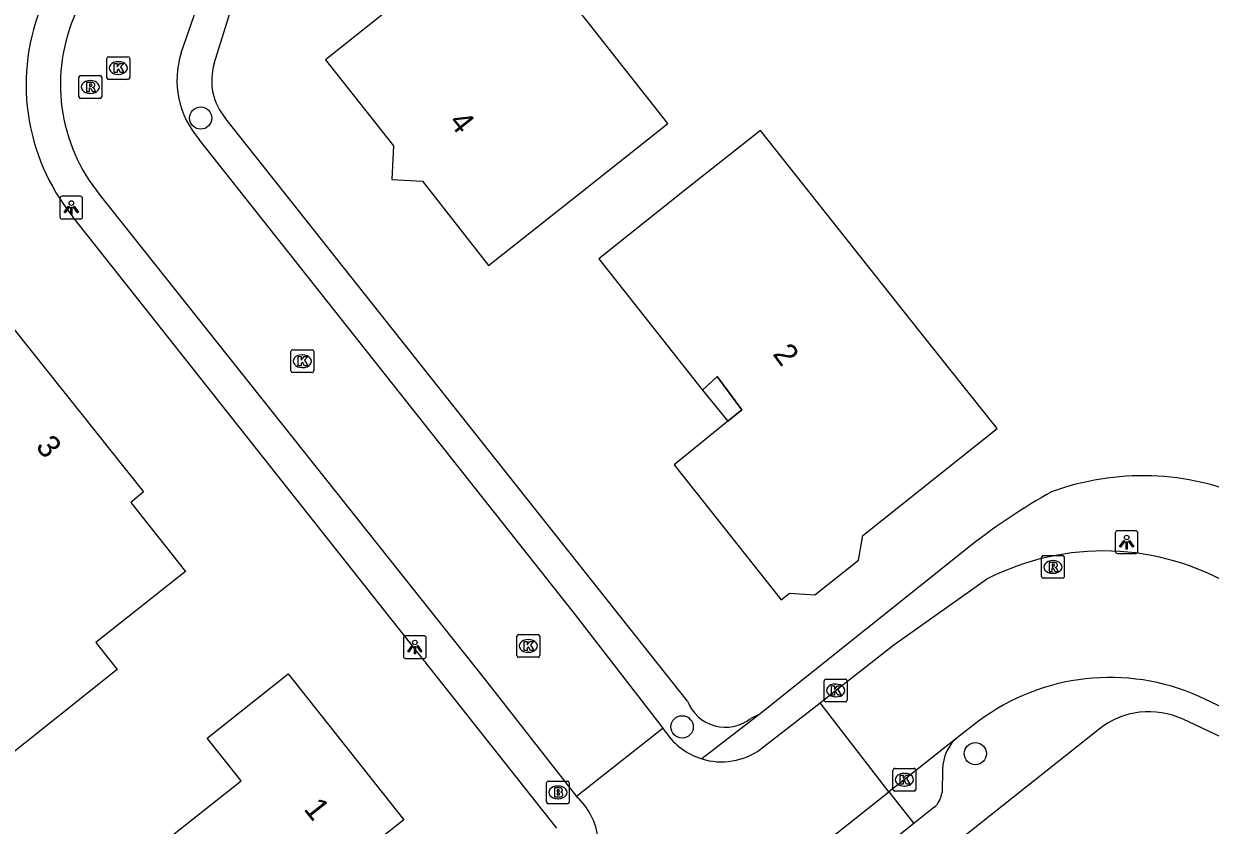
# Model space of a CAD drawing. Extents: x 159628 to 160723, y 388176 to 389416.
# Drawn here: x 159907.8 to 159959.9, y 388630.2 to 388665.4 of the extents above; entities that cross this region are included whole.
import ezdxf

# ---------------------------------------------------------------- set-up
doc = ezdxf.new("R2010")
doc.units = 0
for name, color, linetype in [('IMGEO_Boom', 7, 'Continuous'), ('IMGEO_Brandkraan', 7, 'Continuous'), ('IMGEO_Kolk', 7, 'Continuous'), ('IMGEO_Lichtpunt', 7, 'Continuous'), ('IMGEO_Pand', 7, 'Continuous'), ('IMGEO_Pand_nummerreeks', 7, 'Continuous'), ('IMGEO_Pand_overbouw', 7, 'Continuous'), ('IMGEO_Parkeervlak_open', 7, 'Continuous'), ('IMGEO_Rijbaan_lokaal_open', 7, 'Continuous'), ('IMGEO_Rioolput', 7, 'Continuous'), ('IMGEO_Voetpad_open', 7, 'Continuous')]:
    doc.layers.add(name, color=color, linetype=linetype)

msp = doc.modelspace()

# ---------------------------------------------------------------- linework, layer by layer
at = {"layer": 'IMGEO_Boom'}
for centre in [(159915.597, 388661.263), (159936.746, 388634.522), (159949.629, 388633.346)]:
    msp.add_circle(centre, 0.489, dxfattribs=at)
at = {"layer": 'IMGEO_Brandkraan'}
for p, q in [((159930.864, 388632.144), (159931.716, 388632.144)), ((159930.789, 388631.218), (159930.789, 388632.07)), ((159931.277, 388631.924), (159931.302, 388631.924)), ((159931.79, 388632.07), (159931.79, 388631.218)), ((159931.716, 388631.144), (159930.864, 388631.144)), ((159931.3, 388631.364), (159931.275, 388631.364))]:
    msp.add_line(p, q, dxfattribs=at)
for points in [[(159930.864, 388632.144), (159931.716, 388632.144)], [(159930.789, 388631.218), (159930.789, 388632.07)], [(159931.137, 388631.844), (159931.137, 388631.444), (159931.35, 388631.444)], [(159931.368, 388631.844), (159931.137, 388631.844)], [(159931.316, 388631.763), (159931.262, 388631.763), (159931.262, 388631.687)], [(159931.262, 388631.687), (159931.315, 388631.687)], [(159931.324, 388631.611), (159931.262, 388631.611), (159931.262, 388631.53)], [(159931.79, 388632.07), (159931.79, 388631.218)], [(159931.716, 388631.144), (159930.864, 388631.144)], [(159931.262, 388631.53), (159931.324, 388631.53)]]:
    msp.add_lwpolyline(points, dxfattribs=at)
for centre, radius, start, end in [((159930.866, 388632.068), 0.0765, 91.552, 178.448), ((159930.866, 388632.068), 0.0765, 91.552, 178.448), ((159931.714, 388632.068), 0.0765, 1.552, 88.448), ((159931.714, 388632.068), 0.0765, 1.552, 88.448), ((159931.317, 388631.725), 0.0379, 267.8285, 90.9355), ((159931.325, 388631.57), 0.0404, 269.8759, 90.5077), ((159931.372, 388631.699), 0.145, 59.4692, 91.5367), ((159931.397, 388631.746), 0.0922, 285.5137, 58.1501), ((159931.402, 388631.554), 0.105, 301.3115, 78.989), ((159930.866, 388631.22), 0.0765, 181.552, 268.448), ((159930.866, 388631.22), 0.0765, 181.552, 268.448), ((159931.356, 388631.695), 0.251, 268.6676, 293.5347), ((159931.714, 388631.22), 0.0765, 271.552, 358.448), ((159931.714, 388631.22), 0.0765, 271.552, 358.448)]:
    msp.add_arc(centre, radius, start, end, dxfattribs=at)
for centre, major_axis, ratio, start_param, end_param in [((159931.276, 388631.644), (-0.387, 0.002), 0.722429, 4.712389, 7.853982), ((159931.301, 388631.644), (-0.39, 0.002), 0.717154, 1.570796, 4.712389)]:
    msp.add_ellipse(centre, major_axis=major_axis, ratio=ratio, start_param=start_param, end_param=end_param, dxfattribs=at)
at = {"layer": 'IMGEO_Kolk'}
for p, q in [((159911.55, 388663.96), (159912.402, 388663.96)), ((159911.475, 388663.034), (159911.475, 388663.886)), ((159911.963, 388663.74), (159911.988, 388663.74)), ((159912.476, 388663.886), (159912.476, 388663.034)), ((159912.402, 388662.96), (159911.55, 388662.96)), ((159911.986, 388663.18), (159911.961, 388663.18)), ((159919.562, 388650.159), (159919.562, 388651.011)), ((159919.637, 388651.085), (159920.489, 388651.085)), ((159920.563, 388651.011), (159920.563, 388650.159)), ((159920.05, 388650.865), (159920.075, 388650.865)), ((159920.489, 388650.085), (159919.637, 388650.085)), ((159920.073, 388650.305), (159920.048, 388650.305)), ((159929.489, 388637.651), (159929.489, 388638.503)), ((159929.564, 388638.577), (159930.416, 388638.577)), ((159930.49, 388638.503), (159930.49, 388637.651)), ((159929.977, 388638.357), (159930.002, 388638.357)), ((159930.416, 388637.577), (159929.564, 388637.577)), ((159930, 388637.797), (159929.975, 388637.797)), ((159942.992, 388635.695), (159942.992, 388636.547)), ((159943.067, 388636.621), (159943.919, 388636.621)), ((159943.48, 388636.401), (159943.505, 388636.401)), ((159943.993, 388636.547), (159943.993, 388635.695)), ((159943.503, 388635.841), (159943.478, 388635.841)), ((159943.919, 388635.621), (159943.067, 388635.621)), ((159946.086, 388632.701), (159946.938, 388632.701)), ((159946.011, 388631.775), (159946.011, 388632.627)), ((159946.499, 388632.481), (159946.524, 388632.481)), ((159947.012, 388632.627), (159947.012, 388631.775)), ((159946.938, 388631.701), (159946.086, 388631.701)), ((159946.522, 388631.921), (159946.497, 388631.921))]:
    msp.add_line(p, q, dxfattribs=at)
for points in [[(159911.55, 388663.96), (159912.402, 388663.96)], [(159911.475, 388663.034), (159911.475, 388663.886)], [(159911.796, 388663.66), (159911.919, 388663.66), (159911.919, 388663.509), (159912.049, 388663.66), (159912.213, 388663.66), (159912.067, 388663.509), (159912.22, 388663.26), (159912.068, 388663.26), (159911.983, 388663.424), (159911.919, 388663.357), (159911.919, 388663.26), (159911.796, 388663.26), (159911.796, 388663.66)], [(159912.476, 388663.886), (159912.476, 388663.034)], [(159912.402, 388662.96), (159911.55, 388662.96)], [(159919.562, 388650.159), (159919.562, 388651.011)], [(159919.637, 388651.085), (159920.489, 388651.085)], [(159920.563, 388651.011), (159920.563, 388650.159)], [(159919.883, 388650.785), (159920.006, 388650.785), (159920.006, 388650.634), (159920.136, 388650.785), (159920.3, 388650.785), (159920.154, 388650.634), (159920.307, 388650.385), (159920.155, 388650.385), (159920.07, 388650.549), (159920.006, 388650.482), (159920.006, 388650.385), (159919.883, 388650.385), (159919.883, 388650.785)], [(159920.489, 388650.085), (159919.637, 388650.085)], [(159929.489, 388637.651), (159929.489, 388638.503)], [(159929.564, 388638.577), (159930.416, 388638.577)], [(159930.49, 388638.503), (159930.49, 388637.651)], [(159929.81, 388638.277), (159929.933, 388638.277), (159929.933, 388638.126), (159930.063, 388638.277), (159930.227, 388638.277), (159930.081, 388638.126), (159930.234, 388637.877), (159930.082, 388637.877), (159929.997, 388638.041), (159929.933, 388637.974), (159929.933, 388637.877), (159929.81, 388637.877), (159929.81, 388638.277)], [(159930.416, 388637.577), (159929.564, 388637.577)], [(159942.992, 388635.695), (159942.992, 388636.547)], [(159943.067, 388636.621), (159943.919, 388636.621)], [(159943.313, 388636.321), (159943.436, 388636.321), (159943.436, 388636.17), (159943.566, 388636.321), (159943.73, 388636.321), (159943.584, 388636.17), (159943.737, 388635.921), (159943.585, 388635.921), (159943.5, 388636.085), (159943.436, 388636.018), (159943.436, 388635.921), (159943.313, 388635.921), (159943.313, 388636.321)], [(159943.993, 388636.547), (159943.993, 388635.695)], [(159943.919, 388635.621), (159943.067, 388635.621)], [(159946.086, 388632.701), (159946.938, 388632.701)], [(159946.011, 388631.775), (159946.011, 388632.627)], [(159946.332, 388632.401), (159946.455, 388632.401), (159946.455, 388632.25), (159946.585, 388632.401), (159946.749, 388632.401), (159946.603, 388632.25), (159946.756, 388632.001), (159946.604, 388632.001), (159946.519, 388632.165), (159946.455, 388632.098), (159946.455, 388632.001), (159946.332, 388632.001), (159946.332, 388632.401)], [(159947.012, 388632.627), (159947.012, 388631.775)], [(159946.938, 388631.701), (159946.086, 388631.701)]]:
    msp.add_lwpolyline(points, dxfattribs=at)
for centre, start, end in [((159911.552, 388663.884), 91.552, 178.448), ((159911.552, 388663.884), 91.552, 178.448), ((159912.4, 388663.884), 1.552, 88.448), ((159912.4, 388663.884), 1.552, 88.448), ((159911.552, 388663.036), 181.552, 268.448), ((159911.552, 388663.036), 181.552, 268.448), ((159912.4, 388663.036), 271.552, 358.448), ((159912.4, 388663.036), 271.552, 358.448), ((159919.639, 388651.009), 91.552, 178.448), ((159919.639, 388651.009), 91.552, 178.448), ((159920.487, 388651.009), 1.552, 88.448), ((159920.487, 388651.009), 1.552, 88.448), ((159919.639, 388650.161), 181.552, 268.448), ((159919.639, 388650.161), 181.552, 268.448), ((159920.487, 388650.161), 271.552, 358.448), ((159920.487, 388650.161), 271.552, 358.448), ((159929.566, 388638.501), 91.552, 178.448), ((159929.566, 388638.501), 91.552, 178.448), ((159930.414, 388638.501), 1.552, 88.448), ((159930.414, 388638.501), 1.552, 88.448), ((159929.566, 388637.653), 181.552, 268.448), ((159929.566, 388637.653), 181.552, 268.448), ((159930.414, 388637.653), 271.552, 358.448), ((159930.414, 388637.653), 271.552, 358.448), ((159943.069, 388636.545), 91.552, 178.448), ((159943.069, 388636.545), 91.552, 178.448), ((159943.917, 388636.545), 1.552, 88.448), ((159943.917, 388636.545), 1.552, 88.448), ((159943.069, 388635.697), 181.552, 268.448), ((159943.069, 388635.697), 181.552, 268.448), ((159943.917, 388635.697), 271.552, 358.448), ((159943.917, 388635.697), 271.552, 358.448), ((159946.088, 388632.625), 91.552, 178.448), ((159946.088, 388632.625), 91.552, 178.448), ((159946.936, 388632.625), 1.552, 88.448), ((159946.936, 388632.625), 1.552, 88.448), ((159946.088, 388631.777), 181.552, 268.448), ((159946.088, 388631.777), 181.552, 268.448), ((159946.936, 388631.777), 271.552, 358.448), ((159946.936, 388631.777), 271.552, 358.448)]:
    msp.add_arc(centre, 0.0765, start, end, dxfattribs=at)
for centre, major_axis, ratio, start_param, end_param in [((159911.962, 388663.46), (-0.387, 0.002), 0.722429, 4.712389, 7.853982), ((159911.987, 388663.46), (-0.39, 0.002), 0.717154, 1.570796, 4.712389), ((159920.049, 388650.585), (-0.387, 0.002), 0.722429, 4.712389, 7.853982), ((159920.074, 388650.585), (-0.39, 0.002), 0.717154, 1.570796, 4.712389), ((159929.976, 388638.077), (-0.387, 0.002), 0.722429, 4.712389, 7.853982), ((159930.001, 388638.077), (-0.39, 0.002), 0.717154, 1.570796, 4.712389), ((159943.479, 388636.121), (-0.387, 0.002), 0.722429, 4.712389, 7.853982), ((159943.504, 388636.121), (-0.39, 0.002), 0.717154, 1.570796, 4.712389), ((159946.498, 388632.201), (-0.387, 0.002), 0.722429, 4.712389, 7.853982), ((159946.523, 388632.201), (-0.39, 0.002), 0.717154, 1.570796, 4.712389)]:
    msp.add_ellipse(centre, major_axis=major_axis, ratio=ratio, start_param=start_param, end_param=end_param, dxfattribs=at)
at = {"layer": 'IMGEO_Lichtpunt'}
for p, q in [((159909.412, 388657.732), (159909.412, 388656.925)), ((159909.412, 388657.732), (159909.412, 388656.925)), ((159910.314, 388657.827), (159909.506, 388657.827)), ((159910.314, 388657.827), (159909.506, 388657.827)), ((159910.408, 388656.925), (159910.408, 388657.732)), ((159910.408, 388656.925), (159910.408, 388657.732)), ((159909.506, 388656.831), (159910.314, 388656.831)), ((159909.506, 388656.831), (159910.314, 388656.831)), ((159956.678, 388643.136), (159955.87, 388643.136)), ((159956.678, 388643.136), (159955.87, 388643.136)), ((159955.776, 388643.041), (159955.776, 388642.234)), ((159955.776, 388643.041), (159955.776, 388642.234)), ((159956.772, 388642.234), (159956.772, 388643.041)), ((159956.772, 388642.234), (159956.772, 388643.041)), ((159955.87, 388642.14), (159956.678, 388642.14)), ((159955.87, 388642.14), (159956.678, 388642.14)), ((159924.506, 388638.432), (159924.506, 388637.625)), ((159924.506, 388638.432), (159924.506, 388637.625)), ((159925.408, 388638.527), (159924.6, 388638.527)), ((159925.408, 388638.527), (159924.6, 388638.527)), ((159925.502, 388637.625), (159925.502, 388638.432)), ((159925.502, 388637.625), (159925.502, 388638.432)), ((159924.6, 388637.531), (159925.408, 388637.531)), ((159924.6, 388637.531), (159925.408, 388637.531))]:
    msp.add_line(p, q, dxfattribs=at)
for points in [[(159909.786, 388657.396), (159909.825, 388657.368), (159909.637, 388657.106), (159909.599, 388657.133), (159909.786, 388657.396)], [(159909.888, 388657.348), (159909.935, 388657.348), (159909.935, 388657.026), (159909.888, 388657.026), (159909.888, 388657.348)], [(159909.998, 388657.368), (159910.036, 388657.395), (159910.223, 388657.133), (159910.184, 388657.105), (159909.998, 388657.368)], [(159956.15, 388642.705), (159956.189, 388642.677), (159956.001, 388642.415), (159955.963, 388642.442), (159956.15, 388642.705)], [(159956.252, 388642.657), (159956.299, 388642.657), (159956.299, 388642.335), (159956.252, 388642.335), (159956.252, 388642.657)], [(159956.362, 388642.677), (159956.4, 388642.704), (159956.587, 388642.442), (159956.548, 388642.414), (159956.362, 388642.677)], [(159924.88, 388638.096), (159924.919, 388638.068), (159924.731, 388637.806), (159924.693, 388637.833), (159924.88, 388638.096)], [(159924.982, 388638.048), (159925.029, 388638.048), (159925.029, 388637.726), (159924.982, 388637.726), (159924.982, 388638.048)], [(159925.092, 388638.068), (159925.13, 388638.095), (159925.317, 388637.833), (159925.278, 388637.805), (159925.092, 388638.068)]]:
    msp.add_lwpolyline(points, dxfattribs=at)
for centre in [(159909.911, 388657.53), (159956.275, 388642.839), (159925.005, 388638.23)]:
    msp.add_circle(centre, 0.0994, dxfattribs=at)
for centre, start, end in [((159909.506, 388657.732), 90, 180), ((159909.506, 388657.732), 90, 180), ((159910.314, 388657.732), 0, 90), ((159910.314, 388657.732), 0, 90), ((159909.506, 388656.925), 180, 270), ((159909.506, 388656.925), 180, 270), ((159910.314, 388656.925), 270, 0), ((159910.314, 388656.925), 270, 360), ((159955.87, 388643.041), 90, 180), ((159955.87, 388643.041), 90, 180), ((159956.678, 388643.041), 0, 90), ((159956.678, 388643.041), 0, 90), ((159955.87, 388642.234), 180, 270), ((159955.87, 388642.234), 180, 270), ((159956.678, 388642.234), 270, 0), ((159956.678, 388642.234), 270, 360), ((159924.6, 388638.432), 90, 180), ((159924.6, 388638.432), 90, 180), ((159925.408, 388638.432), 0, 90), ((159925.408, 388638.432), 0, 90), ((159924.6, 388637.625), 180, 270), ((159924.6, 388637.625), 180, 270), ((159925.408, 388637.625), 270, 0), ((159925.408, 388637.625), 270, 360)]:
    msp.add_arc(centre, 0.0946, start, end, dxfattribs=at)
at = {"layer": 'IMGEO_Pand'}
for points in [[(159932.513, 388665.588), (159931.324, 388667.09), (159933.68, 388668.954), (159932.573, 388670.353), (159929.47, 388674.273), (159922.371, 388668.671), (159924.221, 388666.321), (159921.075, 388663.819), (159924.062, 388660.048), (159923.999, 388658.567), (159925.339, 388658.49), (159928.234, 388654.781), (159932.155, 388657.884), (159936.124, 388661.025), (159932.513, 388665.588)], [(159937.645, 388649.313), (159938.292, 388649.91), (159939.373, 388648.442), (159938.761, 388647.945), (159936.4, 388646.038), (159941.101, 388640.109), (159941.469, 388640.402), (159942.579, 388640.32), (159944.5, 388641.838), (159944.685, 388642.929), (159950.583, 388647.626), (159947.475, 388651.543), (159940.192, 388660.724), (159937.002, 388658.193), (159933.084, 388655.085), (159937.645, 388649.313)], [(159913.085, 388644.844), (159912.526, 388644.371), (159914.922, 388641.354), (159910.989, 388638.225), (159911.929, 388637.044), (159906.553, 388632.767), (159902.687, 388637.626), (159904.033, 388638.697), (159901.362, 388642.054), (159901.707, 388642.329), (159899.986, 388644.493), (159901.824, 388645.955), (159901.052, 388646.925), (159907.406, 388651.979), (159913.085, 388644.844)], [(159919.439, 388636.852), (159924.526, 388630.44), (159922.779, 388629.058), (159924.606, 388626.733), (159916.692, 388620.45), (159913.119, 388624.96), (159915.939, 388627.194), (159914.078, 388629.544), (159917.367, 388632.15), (159915.878, 388634.03), (159919.439, 388636.852)]]:
    msp.add_lwpolyline(points, dxfattribs=at)
at = {"layer": 'IMGEO_Pand_overbouw'}
msp.add_lwpolyline([(159937.645, 388649.313), (159938.761, 388647.945), (159939.373, 388648.442), (159938.292, 388649.91)], close=True, dxfattribs=at)
at = {"layer": 'IMGEO_Parkeervlak_open'}
msp.add_lwpolyline([(159945.827, 388631.669), (159946.926, 388630.28)], dxfattribs=at)
at = {"layer": 'IMGEO_Rijbaan_lokaal_open'}
for points in [[(159914.739, 388664.127), (159915.422, 388666.109), (159920.352, 388682.04)], [(159935.91, 388634.461), (159931.961, 388639.57), (159915.532, 388660.323)], [(159911.185, 388657.866), (159928.111, 388636.577), (159932.1, 388631.461)], [(159942.807, 388635.575), (159943.49, 388636.12), (159946.049, 388638.119), (159950.122, 388641.005)], [(159967.155, 388632.23), (159959.462, 388635.859)], [(159940.194, 388633.536), (159942.807, 388635.575)], [(159945.827, 388631.669), (159942.807, 388635.575)], [(159949.767, 388634.774), (159948.847, 388634.062)], [(159935.91, 388634.461), (159932.1, 388631.461)], [(159936.029, 388634.283), (159935.91, 388634.461)], [(159948.847, 388634.062), (159946.507, 388632.202), (159945.827, 388631.669)], [(159933.737, 388622.071), (159945.827, 388631.669)], [(159932.1, 388631.461), (159932.207, 388631.376)]]:
    msp.add_lwpolyline(points, dxfattribs=at)
for centre, radius, start, end in [((159917.111, 388662.747), 7.677, 155.6987, 219.4766), ((159918.507, 388662.928), 3.954, 162.3477, 221.2034), ((159955.255, 388631.046), 11.204, 59.0237, 117.2662), ((159955.54, 388627.05), 9.642, 65.997, 126.7742), ((159938.479, 388635.947), 2.961, 214.1816, 252.9187), ((159938.474, 388635.955), 2.968, 253.0454, 305.4117), ((159930.139, 388629.304), 2.927, 3.1498, 45.0586)]:
    msp.add_arc(centre, radius, start, end, dxfattribs=at)
at = {"layer": 'IMGEO_Rioolput'}
for p, q in [((159910.247, 388662.204), (159910.247, 388663.056)), ((159910.322, 388663.13), (159911.174, 388663.13)), ((159910.735, 388662.91), (159910.76, 388662.91)), ((159911.248, 388663.056), (159911.248, 388662.204)), ((159911.174, 388662.13), (159910.322, 388662.13)), ((159910.758, 388662.35), (159910.733, 388662.35)), ((159952.612, 388642.048), (159953.464, 388642.048)), ((159952.537, 388641.122), (159952.537, 388641.974)), ((159953.025, 388641.828), (159953.05, 388641.828)), ((159953.538, 388641.974), (159953.538, 388641.122)), ((159953.464, 388641.048), (159952.612, 388641.048)), ((159953.048, 388641.268), (159953.023, 388641.268))]:
    msp.add_line(p, q, dxfattribs=at)
for points in [[(159910.247, 388662.204), (159910.247, 388663.056)], [(159910.322, 388663.13), (159911.174, 388663.13)], [(159911.248, 388663.056), (159911.248, 388662.204)], [(159910.836, 388662.828), (159910.584, 388662.83), (159910.584, 388662.43)], [(159910.584, 388662.43), (159910.708, 388662.43), (159910.708, 388662.592), (159910.719, 388662.592)], [(159910.762, 388662.749), (159910.708, 388662.749), (159910.708, 388662.668)], [(159910.708, 388662.668), (159910.76, 388662.668)], [(159910.766, 388662.563), (159910.837, 388662.43), (159910.977, 388662.43), (159910.912, 388662.556)], [(159911.174, 388662.13), (159910.322, 388662.13)], [(159952.612, 388642.048), (159953.464, 388642.048)], [(159952.537, 388641.122), (159952.537, 388641.974)], [(159953.126, 388641.746), (159952.874, 388641.748), (159952.874, 388641.348)], [(159953.052, 388641.667), (159952.998, 388641.667), (159952.998, 388641.586)], [(159952.998, 388641.586), (159953.05, 388641.586)], [(159953.538, 388641.974), (159953.538, 388641.122)], [(159953.464, 388641.048), (159952.612, 388641.048)], [(159952.874, 388641.348), (159952.998, 388641.348), (159952.998, 388641.51), (159953.009, 388641.51)], [(159953.056, 388641.481), (159953.127, 388641.348), (159953.267, 388641.348), (159953.202, 388641.474)]]:
    msp.add_lwpolyline(points, dxfattribs=at)
for centre, radius, start, end in [((159910.324, 388663.054), 0.0765, 91.552, 178.448), ((159910.324, 388663.054), 0.0765, 91.552, 178.448), ((159911.172, 388663.054), 0.0765, 1.552, 88.448), ((159911.172, 388663.054), 0.0765, 1.552, 88.448), ((159910.718, 388662.539), 0.0533, 26.0293, 88.6989), ((159910.744, 388662.857), 0.19, 274.7715, 282.9687), ((159910.768, 388662.653), 0.0964, 77.0061, 93.1865), ((159910.782, 388662.71), 0.0378, 276.6634, 79.6772), ((159910.835, 388662.718), 0.109, 350.3612, 89.416), ((159910.833, 388662.718), 0.112, 277.5842, 350.9817), ((159910.817, 388662.503), 0.108, 29.5134, 73.7905), ((159910.324, 388662.206), 0.0765, 181.552, 268.448), ((159910.324, 388662.206), 0.0765, 181.552, 268.448), ((159911.172, 388662.206), 0.0765, 271.552, 358.448), ((159911.172, 388662.206), 0.0765, 271.552, 358.448), ((159952.614, 388641.972), 0.0765, 91.552, 178.448), ((159952.614, 388641.972), 0.0765, 91.552, 178.448), ((159953.462, 388641.972), 0.0765, 1.552, 88.448), ((159953.462, 388641.972), 0.0765, 1.552, 88.448), ((159953.034, 388641.775), 0.19, 274.7715, 282.9687), ((159953.058, 388641.571), 0.0964, 77.0061, 93.1865), ((159953.072, 388641.628), 0.0378, 276.6634, 79.6772), ((159953.125, 388641.636), 0.109, 350.3612, 89.416), ((159953.123, 388641.636), 0.112, 277.5842, 350.9817), ((159953.107, 388641.421), 0.108, 29.5134, 73.7905), ((159952.614, 388641.124), 0.0765, 181.552, 268.448), ((159952.614, 388641.124), 0.0765, 181.552, 268.448), ((159953.008, 388641.457), 0.0533, 26.0293, 88.6989), ((159953.462, 388641.124), 0.0765, 271.552, 358.448), ((159953.462, 388641.124), 0.0765, 271.552, 358.448)]:
    msp.add_arc(centre, radius, start, end, dxfattribs=at)
for centre, major_axis, ratio, start_param, end_param in [((159910.734, 388662.63), (-0.387, 0.002), 0.722429, 4.712389, 7.853982), ((159910.759, 388662.63), (-0.39, 0.002), 0.717154, 1.570796, 4.712389), ((159953.024, 388641.548), (-0.387, 0.002), 0.722429, 4.712389, 7.853982), ((159953.049, 388641.548), (-0.39, 0.002), 0.717154, 1.570796, 4.712389)]:
    msp.add_ellipse(centre, major_axis=major_axis, ratio=ratio, start_param=start_param, end_param=end_param, dxfattribs=at)
at = {"layer": 'IMGEO_Voetpad_open'}
for points in [[(159916.19, 388663.656), (159919.71, 388674.982), (159926.476, 388696.754), (159932.586, 388716.413)], [(159936.983, 388635.654), (159916.706, 388661.228)], [(159931.239, 388630.067), (159909.982, 388656.93)], [(159949.489, 388642.527), (159940.172, 388635.094)], [(159940.172, 388635.094), (159937.609, 388633.116)], [(159940.172, 388635.094), (159939.758, 388634.891)], [(159994.869, 388607.162), (159981.506, 388624.102), (159978.304, 388625.626), (159958.752, 388634.855)], [(159955.063, 388634.415), (159911.466, 388599.82)], [(159948.193, 388632.661), (159948.164, 388631.645)], [(159947.812, 388630.975), (159946.926, 388630.28)], [(159946.926, 388630.28), (159935.008, 388620.788)]]:
    msp.add_lwpolyline(points, dxfattribs=at)
for centre, radius, start, end in [((159917.137, 388662.736), 9.214, 156.8406, 219.0605), ((159918.654, 388662.911), 2.575, 163.1772, 220.8189), ((159956.977, 388633.896), 11.656, 66.0505, 110.1089), ((159965.53, 388622.181), 25.909, 118.9981, 128.2528), ((159938.649, 388636.287), 1.782, 200.7914, 308.4609), ((159957.259, 388631.684), 3.505, 64.7934, 128.8101), ((159950.025, 388632.659), 1.832, 130.0141, 179.9387), ((159947.098, 388631.777), 1.074, 311.6505, 352.9171)]:
    msp.add_arc(centre, radius, start, end, dxfattribs=at)

# ---------------------------------------------------------------- texts
at = {"layer": 'IMGEO_Pand_nummerreeks'}
for s, rotation, p in [('4', 308.3822, (159926.459, 388661.081)), ('2', 306.367, (159940.698, 388650.894)), ('3', 308.3192, (159908.31, 388646.83)), ('1', 308.4269, (159920.09, 388630.909))]:
    msp.add_text(s, height=1, rotation=rotation, dxfattribs=at).set_placement(p)

doc.saveas('drawing.dxf')
